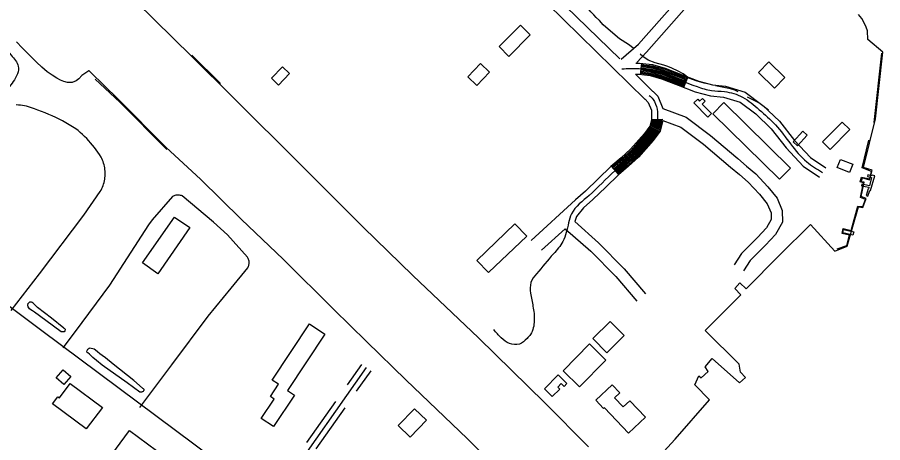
# Model space of a CAD drawing. Extents: x 3903937 to 3942190, y 260677 to 286651.
# Drawn here: x 3910235 to 3912562, y 280879 to 282022 of the extents above; entities that cross this region are included whole.
import ezdxf

# ---------------------------------------------------------------- set-up
doc = ezdxf.new("R2010")
doc.units = 0
for name, color, linetype in [('V-BLDG-OTLN', 7, 'Continuous'), ('V-CHAN-DOCK', 7, 'Continuous'), ('V-ROAD-CNTR', 7, 'Continuous'), ('V-RRAP-FSHR', 7, 'Continuous'), ('V-TOPO-SHOR', 7, 'Continuous')]:
    doc.layers.add(name, color=color, linetype=linetype)

msp = doc.modelspace()

# ---------------------------------------------------------------- linework, layer by layer
at = {"layer": 'V-BLDG-OTLN'}
for points in [[(3911613.9, 281974.6), (3911556.5, 281917), (3911530.2, 281943.2), (3911587.6, 282000.8)], [(3910918.6, 281858), (3910948, 281889), (3910967, 281870.9), (3910937.6, 281839.9)], [(3911480.5, 281897.4), (3911446.7, 281862.1), (3911470.7, 281839), (3911504.6, 281874.4)], [(3912255.9, 281902.3), (3912298.9, 281860), (3912270.6, 281831.2), (3912227.6, 281873.6)], [(3912091.8, 281753.8), (3912054.2, 281791.9), (3912064.4, 281801.9), (3912069.6, 281796.5), (3912076.9, 281803.7), (3912084.4, 281796.1), (3912076.7, 281788.4), (3912101.5, 281763.3)], [(3912134.2, 281792.7), (3912314, 281616.7), (3912284.6, 281586.7), (3912104.8, 281762.6)], [(3912400.3, 281686.8), (3912453.2, 281740.1), (3912473.2, 281720.2), (3912420.3, 281666.9)], [(3912358.9, 281704.8), (3912332.8, 281676.8), (3912321.1, 281687.6), (3912347.4, 281715.6)], [(3912472.6, 281605), (3912439.4, 281618.1), (3912448.1, 281640), (3912481.2, 281626.9)], [(3910698.6, 281456.8), (3910613.1, 281332.8), (3910571.3, 281361.6), (3910658, 281484.8)], [(3911470.9, 281368.4), (3911573.1, 281466.7), (3911604.5, 281434), (3911502.3, 281335.8)], [(3911062, 281170.6), (3910961.3, 281019), (3910980, 281006.6), (3910923.6, 280921.7), (3910890.9, 280943.4), (3910925.7, 280995.8), (3910915.6, 281002.4), (3910937.6, 281035.5), (3910920.4, 281046.9), (3911020.8, 281198)], [(3911782.5, 281158.2), (3911829, 281204.6), (3911866.9, 281166.7), (3911820.4, 281120.2)], [(3911702.6, 281071.7), (3911773.2, 281143.9), (3911817.6, 281100.6), (3911746.9, 281028.3)], [(3910339.5, 281052.9), (3910358.1, 281074.6), (3910378.9, 281056.7), (3910360.3, 281035.1)], [(3911652.5, 281023.5), (3911689.6, 281060.6), (3911712.8, 281037.4), (3911705.1, 281029.7), (3911697.4, 281037.4), (3911688.1, 281028.1), (3911693.5, 281022.7), (3911673.4, 281002.6)], [(3910377.1, 281038), (3910463.6, 280973.2), (3910420.5, 280915.6), (3910330, 280983.4), (3910344.1, 281002.2), (3910348, 280999.2)], [(3911878.3, 280904.3), (3911813.6, 280972.3), (3911811.5, 280970.2), (3911790.1, 280992.7), (3911834, 281034.4), (3911854.7, 281012.6), (3911840.8, 280999.3), (3911864.1, 280974.8), (3911881.7, 280991.5), (3911923.6, 280947.4)], [(3911259.1, 280924.4), (3911302.8, 280969.9), (3911334.8, 280939.2), (3911291.1, 280893.7)], [(3910536.7, 280911.7), (3910657.8, 280822), (3910597.4, 280740.4), (3910476.3, 280830.2)]]:
    msp.add_lwpolyline(points, close=True, dxfattribs=at)
at = {"layer": 'V-CHAN-DOCK'}
for points in [[(3912504.9, 281568.6), (3912524.5, 281565.5), (3912523.8, 281560.4), (3912522.5, 281560.6), (3912517.5, 281543), (3912522.2, 281541.4), (3912527.2, 281556.5), (3912528.7, 281556), (3912540.8, 281595.7), (3912533.6, 281597.9), (3912532.8, 281595.8), (3912521.7, 281598.2), (3912521, 281594.2), (3912531.9, 281591.8), (3912526.6, 281568.9), (3912505.5, 281573.7), (3912504.9, 281568.6)], [(3912456.8, 281451.8), (3912484.1, 281445.6), (3912481.9, 281436), (3912454.7, 281442.6), (3912456.8, 281451.8)]]:
    msp.add_lwpolyline(points, dxfattribs=at)
at = {"layer": 'V-ROAD-CNTR'}
for p, q in [((3911912.9, 281898.4), (3911909.3, 281868.6)), ((3912037.4, 281861.6), (3912026.6, 281833.6)), ((3911970.4, 281746.8), (3911940.4, 281746.4)), ((3911852.3, 281599.2), (3911832.6, 281621.8))]:
    msp.add_line(p, q, dxfattribs=at)
for points in [[(3910283.4, 283488.7), (3910309.6, 283439), (3910330, 283415.7), (3910386.6, 283363), (3910699.8, 283056), (3910950.2, 282803.4), (3911352.1, 282404.4), (3911680.2, 282080.6), (3911854.8, 281910)], [(3910830.4, 282881.6), (3910929, 282782.2), (3911331, 282383.1), (3911659.2, 282059.2), (3911923, 281801.4)], [(3908774.5, 282343.1), (3908835, 282277.2), (3909036.8, 282126.3), (3909047.1, 282118.6), (3909604.5, 281700.3), (3910300.9, 281179.8), (3910917.7, 280720.4), (3911360.7, 280393.3)], [(3911859, 281909), (3911905.1, 281949.5), (3912038, 282100.3), (3912118.2, 282201.2)], [(3911901, 281900.2), (3911926.5, 281928.4), (3912061, 282081.1), (3912141.7, 282182.5)], [(3911898.4, 281898.9), (3911908.1, 281899), (3911942.9, 281894.7), (3911976.7, 281885), (3912022.8, 281867.3), (3912067.2, 281850), (3912104.2, 281840.2), (3912139.2, 281837.1), (3912192, 281820.7), (3912239.6, 281785.1), (3912284.6, 281742.8), (3912325, 281690.5), (3912367.4, 281645.1), (3912408.6, 281617.3)], [(3911911.8, 281889.5), (3911941.1, 281885.9), (3911973.8, 281876.4), (3912019.5, 281858.9), (3912034.2, 281853.2)], [(3911912.2, 281892.4), (3911941.7, 281888.8), (3911974.8, 281879.3), (3912020.6, 281861.7), (3912035.3, 281856)], [(3911912.5, 281895.4), (3911942.3, 281891.8), (3911975.8, 281882.1), (3912021.7, 281864.5), (3912036.4, 281858.8)], [(3911896.9, 281868.9), (3911906.4, 281869), (3911936.9, 281865.2), (3911967.2, 281856.5), (3912012, 281839.3), (3912057.9, 281821.5), (3912099, 281810.5), (3912133.4, 281807.5), (3912178.2, 281793.6), (3912220.3, 281762.1), (3912262.3, 281722.6), (3912302.1, 281671), (3912347.8, 281622.1), (3912391.9, 281592.5)], [(3911896.9, 281868.9), (3911943.9, 281822.9)], [(3911909.6, 281871.6), (3911937.5, 281868.2), (3911968.1, 281859.4), (3912013, 281842.1), (3912027.7, 281836.4)], [(3911910, 281874.6), (3911938.1, 281871.1), (3911969.1, 281862.2), (3912014.1, 281844.9), (3912028.8, 281839.2)], [(3911910.4, 281877.6), (3911938.7, 281874.1), (3911970, 281865), (3912015.2, 281847.7), (3912029.9, 281842)], [(3911910.7, 281880.5), (3911939.3, 281877), (3911971, 281867.9), (3912016.3, 281850.5), (3912030.9, 281844.8)], [(3911911.1, 281883.5), (3911939.9, 281880), (3911971.9, 281870.7), (3912017.4, 281853.3), (3912032, 281847.6)], [(3911911.5, 281886.5), (3911940.5, 281882.9), (3911972.9, 281873.6), (3912018.4, 281856.1), (3912033.1, 281850.4)], [(3911944.2, 281822.7), (3911956.9, 281809.7), (3911970.5, 281776.8)], [(3911922.8, 281801.7), (3911931.4, 281792.9), (3911940, 281771.9), (3911940.4, 281746.9), (3911935.6, 281729.1), (3911920.9, 281709.9), (3911884.1, 281667.2), (3911858.2, 281644.2), (3911831.2, 281620.6), (3911796.4, 281587.4), (3911762.4, 281554.4), (3911735.6, 281531), (3911616.2, 281422.1)], [(3910218.4, 281233.9), (3910294.5, 281332.1), (3910414, 281490.3), (3910458.2, 281553.6), (3910460.3, 281557.4), (3910462.3, 281561.4), (3910464.1, 281565.4), (3910465.7, 281569.5), (3910467.1, 281573.6), (3910468.3, 281577.9), (3910469.3, 281582.1), (3910470.1, 281586.5), (3910470.7, 281590.8), (3910471.1, 281595.2), (3910471.3, 281599.6), (3910471.3, 281604), (3910471.1, 281608.4), (3910470.7, 281612.7), (3910470.1, 281617.1), (3910469.3, 281621.4), (3910468.3, 281625.7), (3910467.1, 281629.9), (3910465.7, 281634.1), (3910464.1, 281638.2), (3910462.4, 281642.2), (3910460.4, 281646.1), (3910456.1, 281652.8), (3910451.7, 281659.4), (3910447.1, 281665.8), (3910442.3, 281672.1), (3910437.3, 281678.3), (3910432.2, 281684.3), (3910426.9, 281690.2), (3910421.5, 281696), (3910415.9, 281701.6), (3910410.1, 281707), (3910404.2, 281712.3), (3910398.2, 281717.4), (3910392, 281722.4), (3910383.3, 281727.9), (3910374.5, 281733.2), (3910365.6, 281738.4), (3910356.5, 281743.3), (3910347.4, 281748.1), (3910338.2, 281752.6), (3910328.8, 281757), (3910319.4, 281761.1), (3910309.9, 281765.1), (3910300.3, 281768.8), (3910290.6, 281772.4), (3910280.9, 281775.7), (3910275.7, 281777.8), (3910270.5, 281779.7), (3910265.2, 281781.3), (3910259.8, 281782.7), (3910254.4, 281783.9), (3910248.9, 281784.8), (3910243.4, 281785.5), (3910237.9, 281786), (3910232.3, 281786.3)], [(3911970.5, 281776.8), (3912033.4, 281753.4), (3912098.7, 281704.4), (3912172.1, 281642.2)], [(3911970.9, 281744.6), (3911963, 281715.6), (3911944.2, 281691), (3911905.5, 281646.2), (3911878.1, 281621.7), (3911851.4, 281598.4), (3911817.2, 281565.8), (3911782.7, 281532.3), (3911757.4, 281510.2), (3911738.6, 281486.8), (3911734, 281472.7)], [(3911943.4, 281746.5), (3911938.4, 281727.8), (3911923.2, 281708), (3911886.2, 281665.1), (3911860.2, 281641.9), (3911834.6, 281619.6)], [(3911946.4, 281746.5), (3911946.5, 281746.1), (3911941.1, 281726.4), (3911925.5, 281706.1), (3911888.3, 281663), (3911862.2, 281639.7), (3911836.5, 281617.3)], [(3911949.4, 281746.5), (3911949.5, 281745.7), (3911943.9, 281725.1), (3911927.9, 281704.2), (3911890.5, 281660.9), (3911864.2, 281637.4), (3911838.5, 281615)], [(3911952.4, 281746.6), (3911952.5, 281745.4), (3911946.6, 281723.7), (3911930.2, 281702.3), (3911892.6, 281658.8), (3911866.2, 281635.2), (3911840.5, 281612.8)], [(3911955.4, 281746.6), (3911955.5, 281745), (3911949.3, 281722.4), (3911932.5, 281700.4), (3911894.8, 281656.7), (3911868.2, 281632.9), (3911842.5, 281610.5)], [(3911958.4, 281746.6), (3911958.5, 281744.6), (3911952.1, 281721), (3911934.9, 281698.5), (3911896.9, 281654.6), (3911870.2, 281630.7), (3911844.4, 281608.2)], [(3911961.4, 281746.7), (3911961.5, 281744.2), (3911954.8, 281719.7), (3911937.2, 281696.6), (3911899.1, 281652.5), (3911872.1, 281628.4), (3911846.4, 281606)], [(3911964.4, 281746.7), (3911964.5, 281743.9), (3911957.6, 281718.3), (3911939.5, 281694.7), (3911901.2, 281650.4), (3911874.1, 281626.2), (3911848.4, 281603.7)], [(3911967.4, 281746.8), (3911967.5, 281743.5), (3911960.3, 281716.9), (3911941.8, 281692.8), (3911903.4, 281648.3), (3911876.1, 281623.9), (3911850.3, 281601.5)], [(3911970.9, 281744.6), (3912018.9, 281726.8), (3912080, 281681), (3912152.7, 281619.3)], [(3912172.1, 281642.2), (3912196, 281621.9), (3912220.4, 281601.1), (3912253.3, 281566.7), (3912277.7, 281535.7), (3912291.3, 281502.6), (3912292.5, 281471.1), (3912273.7, 281437.9), (3912246.9, 281409.5), (3912205.2, 281368.4), (3912187.4, 281340.2)], [(3912152.7, 281619.4), (3912176.5, 281599), (3912199.8, 281579.2), (3912230.6, 281547), (3912251.5, 281520.4), (3912261.6, 281496.1), (3912262.2, 281478.5), (3912249.4, 281455.8), (3912225.5, 281430.5), (3912181.7, 281387.4), (3912162, 281356.2)], [(3910564.8, 280973.4), (3910650.8, 281087.5), (3910748.3, 281218.7), (3910810, 281293.5), (3910854.7, 281348.4), (3910855.8, 281350.5), (3910856.7, 281352.7), (3910857.4, 281355), (3910857.9, 281357.3), (3910858.3, 281359.6), (3910858.4, 281362), (3910858.3, 281364.4), (3910858, 281366.7), (3910857.6, 281369), (3910856.9, 281371.3), (3910856, 281373.5), (3910855, 281375.6), (3910853.8, 281377.6), (3910800.5, 281437.6), (3910762.8, 281471.6), (3910678.4, 281541.9), (3910676.1, 281542.7), (3910673.7, 281543.4), (3910671.2, 281543.9), (3910668.8, 281544.1), (3910666.3, 281544.2), (3910663.8, 281544), (3910661.3, 281543.7), (3910658.9, 281543.1), (3910656.5, 281542.3), (3910654.2, 281541.4), (3910652, 281540.2), (3910597.4, 281477.8), (3910588.1, 281464), (3910482.6, 281302.3), (3910390.1, 281177.3), (3910357.5, 281133.7)], [(3911734, 281472.7), (3911797.9, 281415.6), (3911866.4, 281345.9), (3911923.9, 281278.7)], [(3911644.5, 281396.4), (3911708, 281453.3), (3911777.2, 281393.8), (3911844.3, 281325.6), (3911901.1, 281259.2)], [(3910919.6, 280719), (3910956, 280770.8), (3911173.9, 281080.6)], [(3911122.7, 281033.9), (3911161.6, 281089.2)], [(3911147.2, 281016.7), (3911186.1, 281072)], [(3911013.8, 280879), (3911091.6, 280989.7)], [(3911038.3, 280861.7), (3911116.1, 280972.4)]]:
    msp.add_lwpolyline(points, dxfattribs=at)
for points in [[(3909518.1, 281765.2), (3909552.9, 281809.5), (3909591.2, 281851.6), (3909625.4, 281883.8), (3909667.7, 281905.9), (3909716.4, 281910.6), (3909802.7, 281896.7), (3909883.7, 281871.8), (3909928.3, 281837.7), (3909969, 281815.2), (3910001.8, 281817.8), (3910032.2, 281846.2), (3910082.2, 281921.2), (3910113.5, 281951.4), (3910144.6, 281964.1), (3910181.2, 281957.2), (3910218.3, 281919.9), (3910237.7, 281890.7), (3910224.1, 281849.3), (3910197.4, 281816.9), (3910045.8, 281633), (3910001.7, 281580)], [(3911860.4, 281883.6), (3911907.2, 281884), (3911971.9, 281870.7), (3912062.6, 281835.7), (3912101.6, 281825.3), (3912136.3, 281822.3), (3912185.1, 281807.2), (3912229.9, 281773.6), (3912273.5, 281732.7), (3912357.6, 281633.6), (3912400.3, 281604.9)], [(3911933.5, 281812.2), (3911944.2, 281801.3), (3911955, 281774.9), (3911955.5, 281745), (3911949.3, 281722.4), (3911932.5, 281700.4), (3911894.8, 281656.7), (3911841.3, 281609.5), (3911772.6, 281543.4), (3911725.2, 281494), (3911717.2, 281469.4), (3911701.8, 281419.2), (3911676.5, 281386.2), (3911631.1, 281332.5), (3911616, 281309.3), (3911615.1, 281280.5), (3911621.5, 281245.1), (3911625, 281206.8), (3911614.7, 281169.4), (3911605.5, 281158.5), (3911584.8, 281143.6), (3911558.2, 281145.2), (3911536, 281160.1), (3911516, 281182.7)]]:
    msp.add_spline(points, degree=3, dxfattribs=at)
at = {"layer": 'V-RRAP-FSHR'}
for p, q in [((3910704.2, 281920.5), (3910781, 281843.8)), ((3912539.2, 281739.2), (3912559.2, 281925.1))]:
    msp.add_line(p, q, dxfattribs=at)
for points in [[(3910637.1, 281666.5), (3910510.8, 281793.6), (3910444.3, 281855.5)], [(3912439.7, 281399.2), (3912465.3, 281408.3), (3912472.5, 281436.2), (3912452.7, 281441.2), (3912455.7, 281454.4), (3912477.1, 281448.5), (3912494.7, 281514.6), (3912507.9, 281513.4), (3912515.6, 281531.9), (3912501.8, 281537.4), (3912510.1, 281576.8), (3912501.1, 281579.7), (3912505, 281592.2), (3912526.8, 281587.9), (3912531.5, 281607.8), (3912506.6, 281617.2), (3912524.3, 281691.4)]]:
    msp.add_lwpolyline(points, dxfattribs=at)
at = {"layer": 'V-TOPO-SHOR'}
for points in [[(3910216.4, 282433), (3910308.6, 282346), (3910433.8, 282231.2), (3910484.4, 282172.3), (3910496.7, 282148.8), (3910494.3, 282132.4), (3910491.7, 282128.2), (3910553.6, 282064.5), (3910704.2, 281916.4), (3910815, 281806.7), (3910996.1, 281626.7), (3911165.2, 281458.3), (3911298.3, 281327.6), (3911475.1, 281160.7), (3911653.3, 280985.5), (3911770.3, 280867.3)], [(3911893.8, 281937.1), (3911878.2, 281949), (3911854.2, 281964.1), (3911836.6, 281979.5), (3911810.2, 282002), (3911799.9, 282013.3), (3911791.7, 282021.8), (3911785, 282028.2), (3911777, 282036.5), (3911772.2, 282042.4), (3911768.9, 282052), (3911767.4, 282059.4), (3911764.7, 282065.5), (3911760.8, 282071.2), (3911756.5, 282075.7), (3911749.4, 282082.1), (3911739.9, 282087.8), (3911729.8, 282092.6), (3911721.2, 282096.3), (3911714.8, 282099.6), (3911705.4, 282106.4)], [(3912368, 281465.2), (3912432.8, 281393.4), (3912466.4, 281406.6), (3912496.9, 281512.8), (3912508, 281510.3), (3912517.6, 281535), (3912503.7, 281540.3), (3912511.9, 281578.7), (3912504, 281579.8), (3912507, 281590.9), (3912526.3, 281584.8), (3912533.4, 281610.7), (3912509.8, 281618.5), (3912542.8, 281748.8), (3912561.7, 281928.6), (3912522.2, 281962.1), (3912520.9, 281985.4), (3912517.5, 281995.8), (3912512.5, 282005.7), (3912505.3, 282019), (3912496.9, 282029.2)], [(3911549.7, 280785.6), (3911444.4, 280889.7), (3911280.2, 281047), (3911173.5, 281150.7), (3911086.1, 281236.9), (3910951, 281370.7), (3910836.8, 281479.2), (3910728.8, 281586.1), (3910634.3, 281673.2), (3910505, 281802.6), (3910431.4, 281874.9), (3910428.5, 281877.7), (3910427.4, 281878.1), (3910408.1, 281865.7), (3910400, 281856.8), (3910393.2, 281850.8), (3910382.2, 281846.7), (3910369.6, 281846.9), (3910360, 281849.1), (3910351.2, 281852.8), (3910340.9, 281858.2), (3910328.3, 281866.3), (3910314.9, 281875.7), (3910300.5, 281888.1), (3910286.6, 281901.5), (3910275.6, 281912.4), (3910248.4, 281940), (3910232.7, 281956.4)], [(3912085.6, 281844.4), (3912063.1, 281850.6), (3912040.9, 281858.7), (3912025.3, 281869.8), (3912011.7, 281877.3), (3911994.9, 281885), (3911984, 281889.8), (3911972.9, 281893), (3911950.2, 281899.2), (3911931.2, 281906.7), (3911917, 281916.5), (3911909.6, 281922.4)], [(3912173.2, 281821.4), (3912163.9, 281825.9), (3912152.6, 281829.4), (3912111.8, 281837.7)], [(3912254.9, 281772.1), (3912232.7, 281789.5), (3912226.9, 281793), (3912214.7, 281799.3), (3912197.8, 281807.7)], [(3911884.5, 280758.4), (3912003.7, 280888.3), (3912096.4, 280994.2), (3912057, 281034), (3912067.6, 281058.7), (3912073.9, 281053.3), (3912092.3, 281070.2), (3912084.3, 281082.8), (3912103.5, 281104.7), (3912176.3, 281039.2), (3912193.3, 281053.5), (3912179.6, 281067.9), (3912176.2, 281089.8), (3912084.2, 281180), (3912180.5, 281275.9), (3912164.6, 281293.1), (3912177.6, 281307.9), (3912195, 281292.4), (3912284.2, 281382.9), (3912368, 281465.2)], [(3910360, 281186.7), (3910362.3, 281185.7), (3910364.1, 281183.4), (3910363.9, 281180.9), (3910362.8, 281178.8), (3910360.9, 281176.9), (3910358, 281176.2), (3910353.2, 281176.4), (3910311.8, 281206.7), (3910281, 281229.7), (3910275.5, 281233.3), (3910271.4, 281235.8), (3910268.2, 281238.4), (3910266, 281240.8), (3910264.5, 281243.5), (3910263.7, 281246.3), (3910263.4, 281249.7), (3910263.8, 281252.1), (3910264.5, 281253.3), (3910264.7, 281253.5)], [(3910360, 281186.7), (3910326.7, 281212.9), (3910289.2, 281241.6), (3910283.5, 281247.4), (3910280.1, 281250.8), (3910277.5, 281253.3), (3910274.9, 281255.2), (3910272.9, 281256.1), (3910271.5, 281256.5), (3910269.4, 281256.4), (3910268.7, 281256.3), (3910267.8, 281256), (3910266.5, 281255.4), (3910264.7, 281253.5)], [(3910572, 281025.4), (3910573.8, 281024.3), (3910574.6, 281023.5), (3910575.1, 281022.1), (3910575.3, 281020.5), (3910574.9, 281018.7), (3910574.5, 281017.9), (3910573.4, 281016.6), (3910572, 281015.7), (3910570.5, 281015.2), (3910568.8, 281014.8), (3910567.3, 281014.5), (3910564.8, 281014.7), (3910530.2, 281039.5), (3910463.2, 281086.8), (3910447.7, 281099.8), (3910438.2, 281108), (3910432.7, 281113.1), (3910428.7, 281116.3), (3910424.5, 281120), (3910423.2, 281121.3), (3910422.1, 281124.4), (3910422.7, 281126.6), (3910423.7, 281128.4), (3910424.9, 281129.8), (3910426.1, 281130.9), (3910428.5, 281132.4), (3910429, 281132.5)], [(3910572, 281025.4), (3910548, 281046.1), (3910492.8, 281089.8), (3910472.2, 281106.6), (3910462.7, 281112.8), (3910456.7, 281117.6), (3910450.8, 281122.7), (3910445.5, 281127), (3910441.6, 281129.8), (3910438.3, 281131), (3910434, 281132.1), (3910429, 281132.5)]]:
    msp.add_lwpolyline(points, dxfattribs=at)

doc.saveas('drawing.dxf')
